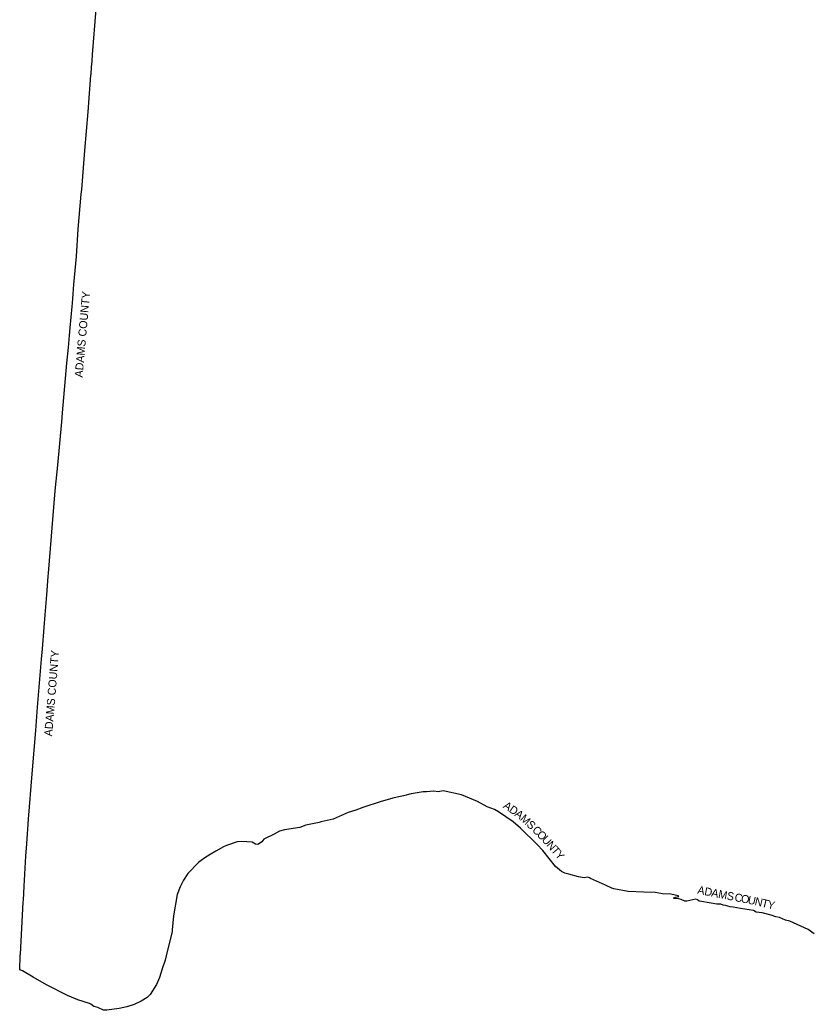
# Model space of a CAD drawing. Extents: x 1624196 to 2029251, y 146837 to 440034.
# Drawn here: x 1624196 to 1723196, y 230285 to 353993 of the extents above; entities that cross this region are included whole.
import ezdxf

# ---------------------------------------------------------------- set-up
doc = ezdxf.new("R2010")
doc.units = 0
doc.layers.add('GM_X_Adjacent_County', color=7, linetype='Continuous')
doc.layers.add('GM_X_Adjacent_County_Text', color=7, linetype='Continuous')

msp = doc.modelspace()

# ---------------------------------------------------------------- linework, layer by layer
at = {"layer": 'GM_X_Adjacent_County'}
msp.add_lwpolyline([(1723456, 239803), (1722698, 240350), (1720383, 241403), (1719849, 241546), (1719130, 241876), (1718634, 241929), (1718085, 242167), (1716951, 242450), (1716181, 242542), (1715849, 242718), (1714239, 242970), (1713303, 243155), (1712945, 243191), (1712368, 243351), (1712058, 243395), (1711788, 243511), (1711300, 243535), (1709354, 243882), (1709062, 243910), (1708858, 244056), (1708656, 244136), (1707532, 243896), (1707304, 243916), (1706832, 244116), (1706552, 244188), (1705974, 244218), (1705854, 244278), (1706100, 244396), (1706550, 244491), (1706462, 244581), (1705536, 244789), (1704502, 244835), (1703562, 244984), (1702156, 245016), (1700212, 245123), (1698424, 245429), (1698148, 245507), (1697392, 245914), (1695484, 246716), (1695356, 246821), (1695168, 246902), (1694708, 246834), (1693991, 246932), (1692779, 247291), (1692273, 247405), (1691861, 247625), (1691139, 248246), (1689540, 250213), (1688836, 250974), (1686755, 253006), (1685851, 253813), (1684009, 255059), (1683489, 255350), (1682604, 255678), (1681383, 256353), (1679387, 257198), (1677084, 257695), (1676482, 257565), (1675933, 257653), (1674989, 257562), (1674590, 257570), (1673103, 257314), (1672151, 257076), (1670970, 256828), (1669351, 256365), (1667073, 255622), (1666184, 255284), (1665236, 254994), (1663332, 254163), (1661861, 253792), (1661597, 253737), (1659950, 253392), (1659166, 253093), (1657264, 252815), (1656636, 252655), (1655973, 252252), (1654678, 251664), (1654416, 251331), (1654162, 251087), (1653936, 250971), (1653629, 251041), (1653227, 251253), (1651914, 251371), (1651336, 251309), (1650023, 250869), (1649653, 250700), (1648685, 250138), (1647981, 249729), (1647325, 249298), (1646846, 249002), (1646567, 248782), (1645210, 247341), (1644646, 246526), (1644229, 245701), (1643861, 244753), (1643387, 242065), (1643215, 240334), (1643241, 240124), (1642467, 237065), (1642377, 236530), (1641974, 235444), (1641644, 234350), (1641256, 233507), (1640494, 232258), (1640089, 231856), (1639339, 231415), (1638498, 230992), (1637555, 230684), (1636613, 230493), (1635065, 230285), (1634657, 230305), (1633958, 230601), (1633442, 230743), (1633074, 231028), (1632885, 231118), (1631426, 231579), (1630171, 232107), (1627520, 233433), (1625854, 234393), (1624547, 235213), (1624196, 235306), (1624257, 237177), (1624264, 237271), (1624637, 243796), (1624643, 244038), (1624741, 245763), (1624939, 249542), (1625055, 251044), (1625298, 254158), (1625741, 259804), (1626189, 265231), (1626426, 268141), (1626920, 274118), (1627024, 275441), (1627246, 278107), (1627367, 279648), (1627572, 282158), (1627760, 284461), (1627795, 284887), (1628633, 295151), (1628937, 298348), (1629433, 303775), (1629536, 304887), (1630089, 311112), (1630271, 313053), (1630419, 314553), (1630488, 315536), (1630722, 318179), (1630769, 318617), (1630954, 320913), (1631260, 324446), (1631493, 327825), (1631870, 332224), (1631939, 332801), (1632333, 337652), (1632719, 342502), (1633085, 347092), (1633093, 347197), (1633154, 348076), (1633224, 348842), (1633265, 349678), (1633736, 355308)], dxfattribs=at)

# ---------------------------------------------------------------- texts
at = {"layer": 'GM_X_Adjacent_County_Text'}
for s, rotation, p in [('ADAMS COUNTY', 84.90372, (1632030, 309290)), ('ADAMS COUNTY', 85.34308, (1628234, 264460)), ('A', 325.77053, (1684505, 255623)), ('D', 325.27015, (1685234, 255127)), ('A', 322.36385, (1685950, 254631)), ('M', 317.49048, (1686633, 254105)), ('S', 315.95344, (1687429, 253376)), ('C', 315.66688, (1688133, 252693)), ('O', 315.27258, (1688714, 252126)), ('U', 313.19932, (1689335, 251510)), ('N', 311.00732, (1689934, 250873)), ('T', 310.43779, (1690513, 250208)), ('Y', 310.36305, (1690997, 249639)), ('A', 348.84693, (1708797, 244850)), ('D', 348.84705, (1709663, 244679)), ('A', 348.84705, (1710529, 244508)), ('M', 348.84695, (1711395, 244337)), ('S', 348.84713, (1712462, 244127)), ('C', 348.84691, (1713428, 243937)), ('O', 348.81822, (1714228, 243779)), ('U', 348.47431, (1715092, 243608)), ('N', 346.86318, (1715950, 243433)), ('T', 346.14965, (1716806, 243233)), ('Y', 346.14965, (1717531, 243055))]:
    msp.add_text(s, height=1000, rotation=rotation, dxfattribs=at).set_placement(p)

doc.saveas('drawing.dxf')
